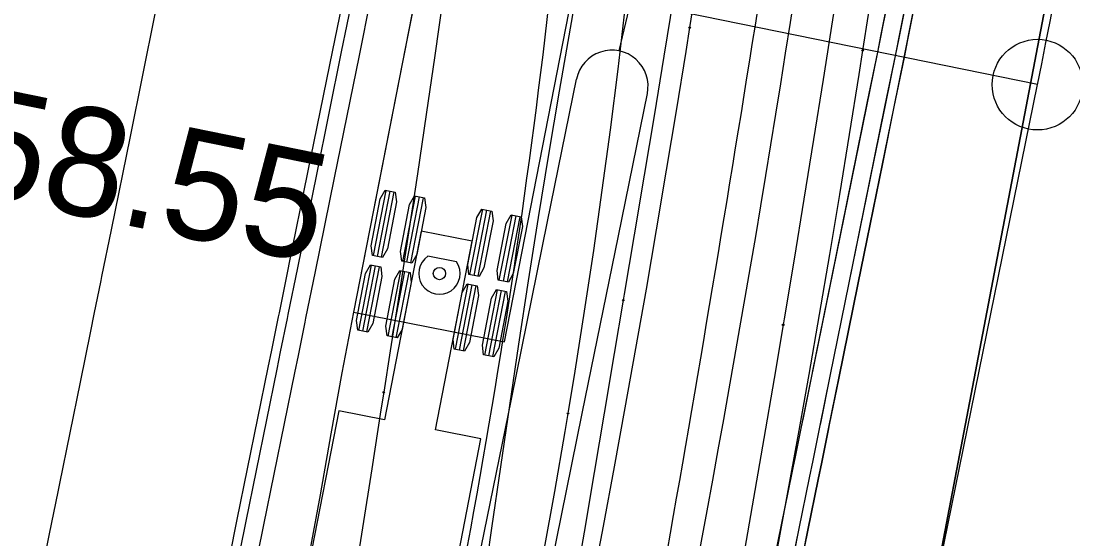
# Model space of a CAD drawing. Extents: x -70 to 701944, y -4 to 666871.
# Drawn here: x 664327.1 to 664385.1, y 656981.7 to 657010.2 of the extents above; entities that cross this region are included whole.
import ezdxf

# ---------------------------------------------------------------- set-up
doc = ezdxf.new("R2010")
doc.units = 0
for name, color, linetype in [('R_Horz Alg', 7, 'Continuous'), ('R_Horz Alg Annot', 7, 'Continuous'), ('R_No Plot', 7, 'Continuous'), ('R_Proposed Road', 7, 'Continuous'), ('R_Striping', 7, 'Continuous'), ('T_Vehicle Path Lt Major', 7, 'Continuous'), ('T_Vehicle Path Lt Minor', 7, 'Continuous'), ('T_Vehicle Path Rt', 7, 'Continuous')]:
    doc.layers.add(name, color=color, linetype=linetype)

msp = doc.modelspace()

# ---------------------------------------------------------------- linework, layer by layer
at = {"layer": 'R_Horz Alg'}
msp.add_line((664371.389, 656948.879), (664383.166, 657006.736), dxfattribs=at)
msp.add_circle((664383.166, 657006.736), 2.5, dxfattribs=at)
msp.add_arc((663872.762, 657110.632), 520.871, 348.49417, 356.81395, dxfattribs=at)
at = {"layer": 'R_Horz Alg Annot'}
msp.add_lwpolyline([(664383.166, 657006.736), (664237.632, 657036.36)], dxfattribs=at)
at = {"layer": 'R_No Plot'}
msp.add_line((664362.569, 656950.674), (664374.347, 657008.531), dxfattribs=at)
for points in [[(664309.134, 656943.398), (664328.069, 657042.49), (664387.896, 657033.536), (664369.102, 656935.334)], [(664369.102, 656935.334), (664387.896, 657033.536), (664436.522, 657026.259), (664427.617, 656981.959), (664423.421, 656948.669), (664424.449, 656927.891)]]:
    msp.add_lwpolyline(points, close=True, dxfattribs=at)
msp.add_arc((663872.762, 657110.633), 511.871, 348.49414, 356.81396, dxfattribs=at)
at = {"layer": 'R_Proposed Road'}
for points in [[(664368.47, 656979.661), (664369.039, 656982.456), (664369.608, 656985.253), (664369.802, 656986.207), (664370.178, 656988.051), (664370.747, 656990.85), (664371.797, 656996.006), (664373.792, 657005.805), (664374.347, 657008.531), (664375.253, 657013.087), (664375.713, 657015.491), (664376.117, 657017.651), (664376.94, 657022.223), (664377.447, 657025.164), (664377.722, 657026.803), (664378.462, 657031.389), (664378.995, 657034.868), (664379.16, 657035.981), (664379.817, 657040.58), (664380.356, 657044.601), (664380.432, 657045.185), (664381.005, 657049.795)], [(664369.442, 656979.461), (664370.011, 656982.256), (664370.581, 656985.053), (664370.775, 656986.007), (664371.15, 656987.851), (664371.72, 656990.65), (664372.77, 656995.806), (664374.764, 657005.605), (664375.32, 657008.334), (664376.227, 657012.896), (664376.689, 657015.305), (664377.093, 657017.471), (664377.918, 657022.05), (664378.426, 657024.996), (664378.701, 657026.64), (664379.442, 657031.234), (664379.976, 657034.719), (664380.142, 657035.837), (664380.8, 657040.443), (664381.34, 657044.47), (664381.416, 657045.059), (664381.99, 657049.676)], [(664369.929, 656979.361), (664370.498, 656982.156), (664371.067, 656984.953), (664371.261, 656985.907), (664371.637, 656987.751), (664372.206, 656990.55), (664373.256, 656995.706), (664375.251, 657005.505), (664375.806, 657008.235), (664376.714, 657012.8), (664377.176, 657015.212), (664377.582, 657017.381), (664378.407, 657021.963), (664378.915, 657024.913), (664379.191, 657026.559), (664379.933, 657031.156), (664380.467, 657034.645), (664380.634, 657035.765), (664381.292, 657040.375), (664381.832, 657044.405), (664381.909, 657044.996), (664382.483, 657049.617)], [(664338.426, 656979.962), (664338.901, 656982.292), (664338.994, 656982.753), (664339.563, 656985.545), (664340.132, 656988.341), (664340.701, 656991.137), (664340.895, 656992.091), (664341.271, 656993.935), (664341.316, 656994.158), (664341.84, 656996.734), (664341.841, 656996.736), (664342.89, 657001.89), (664344.265, 657008.647), (664344.885, 657011.689)], [(664338.916, 656979.863), (664339.39, 656982.192), (664339.484, 656982.653), (664340.053, 656985.446), (664340.622, 656988.241), (664341.191, 656991.038), (664341.385, 656991.991), (664341.761, 656993.836), (664341.806, 656994.058), (664342.33, 656996.634), (664342.331, 656996.636), (664343.38, 657001.79), (664344.755, 657008.547), (664345.374, 657011.589)], [(664339.896, 656979.663), (664340.37, 656981.993), (664340.464, 656982.453), (664341.033, 656985.246), (664341.602, 656988.041), (664342.171, 656990.838), (664342.365, 656991.792), (664342.741, 656993.636), (664342.786, 656993.859), (664343.31, 656996.435), (664343.311, 656996.436), (664344.36, 657001.591), (664345.735, 657008.348), (664346.354, 657011.39)], [(664368.47, 656979.661), (664369.039, 656982.456), (664369.608, 656985.253), (664369.802, 656986.207), (664370.178, 656988.051), (664370.223, 656988.273), (664370.747, 656990.85), (664370.748, 656990.851), (664371.797, 656996.006), (664373.172, 657002.762), (664373.792, 657005.805), (664374.347, 657008.531), (664374.544, 657009.505), (664374.874, 657011.156)], [(664369.45, 656979.462), (664370.019, 656982.257), (664370.588, 656985.054), (664370.782, 656986.007), (664371.158, 656987.852), (664371.203, 656988.074), (664371.727, 656990.65), (664371.728, 656990.652), (664372.777, 656995.806), (664374.152, 657002.563), (664374.772, 657005.605), (664375.327, 657008.331), (664375.524, 657009.308), (664375.855, 657010.962)], [(664369.94, 656979.362), (664370.509, 656982.157), (664371.078, 656984.954), (664371.272, 656985.907), (664371.648, 656987.752), (664371.693, 656987.974), (664372.217, 656990.55), (664372.218, 656990.552), (664373.267, 656995.706), (664374.642, 657002.463), (664375.262, 657005.505), (664375.817, 657008.232), (664376.014, 657009.209), (664376.345, 657010.865)], [(664328.06, 656979.17), (664328.571, 656981.682), (664328.627, 656981.957), (664329.101, 656984.286), (664329.195, 656984.747), (664329.764, 656987.54), (664330.333, 656990.335), (664330.902, 656993.132), (664331.096, 656994.085), (664331.472, 656995.93), (664331.517, 656996.152), (664332.041, 656998.729), (664332.042, 656998.73), (664333.091, 657003.885), (664334.466, 657010.641)]]:
    msp.add_lwpolyline(points, dxfattribs=at)
at = {"layer": 'R_Striping'}
for points in [[(664360.073, 657008.598), (664360.71, 657011.307), (664361.73, 657015.712), (664362.252, 657018.037), (664362.711, 657020.128), (664363.652, 657024.553), (664364.235, 657027.401), (664364.553, 657028.989), (664365.414, 657033.433), (664366.039, 657036.807), (664366.234, 657037.887), (664367.015, 657042.349), (664367.663, 657046.252), (664367.755, 657046.819), (664368.454, 657051.297)], [(664344.33, 656938.673), (664344.62, 656940.759), (664345.117, 656944.045), (664345.662, 656947.324), (664346.094, 656949.741), (664346.256, 656950.604), (664346.893, 656953.855), (664347.146, 656955.098), (664348.143, 656959.998), (664350.138, 656969.797), (664352.133, 656979.596), (664354.127, 656989.395), (664356.122, 656999.195), (664357.72, 657007.043)], [(664348.285, 656938.127), (664348.572, 656940.19), (664349.061, 656943.424), (664349.597, 656946.65), (664350.022, 656949.027), (664350.178, 656949.858), (664350.809, 656953.078), (664351.059, 656954.307), (664352.056, 656959.206), (664354.051, 656969.005), (664356.045, 656978.804), (664358.04, 656988.603), (664360.035, 656998.402), (664361.632, 657006.247)]]:
    msp.add_lwpolyline(points, dxfattribs=at)
msp.add_arc((664359.675, 657006.641), 1.996, 348.3801, 168.60823, dxfattribs=at)
at = {"layer": 'T_Vehicle Path Lt Major'}
for p, q in [((664355.598, 657046.205), (664345.408, 656994.193)), ((664353.749, 656992.559), (664363.94, 657044.57)), ((664346.506, 656997.307), (664347.211, 657000.905)), ((664346.731, 656997.263), (664347.436, 657000.861)), ((664346.956, 656997.219), (664347.661, 657000.817)), ((664348.125, 656996.99), (664348.83, 657000.588)), ((664348.35, 656996.946), (664349.055, 657000.544)), ((664348.575, 656996.902), (664349.28, 657000.5)), ((664351.838, 656996.262), (664352.543, 656999.861)), ((664352.063, 656996.218), (664352.768, 656999.817)), ((664352.288, 656996.174), (664352.993, 656999.772)), ((664353.457, 656995.945), (664354.162, 656999.543)), ((664353.682, 656995.901), (664354.387, 656999.499)), ((664353.907, 656995.857), (664354.612, 656999.455)), ((664349.153, 656998.657), (664347.115, 656988.254)), ((664351.966, 656998.106), (664349.153, 656998.657)), ((664349.928, 656987.703), (664351.966, 656998.106)), ((664345.699, 656993.185), (664346.404, 656996.784)), ((664351.104, 656996.958), (664349.518, 656997.269)), ((664345.924, 656993.141), (664346.629, 656996.74)), ((664346.148, 656993.097), (664346.853, 656996.695)), ((664347.318, 656992.868), (664348.023, 656996.466)), ((664347.543, 656992.824), (664348.248, 656996.422)), ((664347.768, 656992.78), (664348.473, 656996.378)), ((664351.031, 656992.141), (664351.736, 656995.739)), ((664351.256, 656992.097), (664351.961, 656995.695)), ((664351.48, 656992.053), (664352.185, 656995.651)), ((664352.65, 656991.823), (664353.355, 656995.422)), ((664352.875, 656991.779), (664353.58, 656995.378)), ((664353.1, 656991.735), (664353.805, 656995.334)), ((664345.408, 656994.193), (664353.749, 656992.559)), ((664353.749, 656992.559), (664353.749, 656992.559)), ((664344.596, 656988.748), (664341.712, 656974.028)), ((664347.115, 656988.254), (664344.596, 656988.748)), ((664352.447, 656987.21), (664349.928, 656987.703)), ((664349.562, 656972.49), (664352.447, 656987.21))]:
    msp.add_line(p, q, dxfattribs=at)
for points in [[(664370.586, 657059.335), (664370.44, 657058.012), (664370.069, 657054.704), (664369.687, 657051.398), (664369.295, 657048.093), (664368.892, 657044.79), (664368.478, 657041.488), (664368.054, 657038.187), (664367.619, 657034.888), (664367.174, 657031.59), (664366.717, 657028.294), (664366.25, 657024.999), (664365.772, 657021.707), (664365.283, 657018.42), (664364.784, 657015.135), (664364.274, 657011.851), (664363.963, 657009.882)], [(664380.036, 657058.591), (664379.897, 657057.254), (664379.54, 657053.912), (664379.171, 657050.571), (664378.79, 657047.231), (664378.397, 657043.893), (664377.992, 657040.556), (664377.575, 657037.221), (664377.146, 657033.887), (664376.706, 657030.555), (664376.255, 657027.224), (664375.792, 657023.895), (664375.317, 657020.568), (664374.832, 657017.248), (664374.335, 657013.93), (664373.827, 657010.614), (664373.516, 657008.625)], [(664355.598, 657046.205), (664354.918, 657042.737), (664354.237, 657039.27), (664353.559, 657035.803), (664352.881, 657032.335), (664352.202, 657028.867), (664351.522, 657025.4), (664350.843, 657021.933), (664350.163, 657018.465), (664349.484, 657014.998), (664348.805, 657011.53), (664348.125, 657008.063), (664347.446, 657004.596), (664346.767, 657001.128), (664346.087, 656997.661), (664345.408, 656994.193), (664345.408, 656994.193), (664344.769, 656990.837), (664344.157, 656987.475), (664343.56, 656984.111), (664342.944, 656980.75)], [(664363.94, 657044.57), (664363.26, 657041.103), (664362.581, 657037.635), (664361.904, 657034.168), (664361.23, 657030.699), (664360.562, 657027.229), (664359.902, 657023.758), (664359.251, 657020.286), (664358.61, 657016.811), (664357.981, 657013.334), (664357.366, 657009.855), (664356.765, 657006.373), (664356.18, 657002.888), (664355.611, 656999.401), (664355.059, 656995.911), (664354.521, 656992.419), (664354.013, 656989.04), (664353.516, 656985.66), (664353.029, 656982.279), (664352.551, 656978.898)], [(664363.963, 657009.882), (664363.753, 657008.57), (664363.221, 657005.29), (664362.678, 657002.012), (664362.124, 656998.736), (664361.559, 656995.462), (664360.983, 656992.19), (664360.396, 656988.919), (664359.798, 656985.651), (664359.189, 656982.385), (664358.571, 656979.121)], [(664373.516, 657008.625), (664373.307, 657007.299), (664372.776, 657003.986), (664372.233, 657000.675), (664371.679, 656997.366), (664371.114, 656994.058), (664370.537, 656990.753), (664369.948, 656987.45), (664369.349, 656984.149), (664368.738, 656980.849)]]:
    msp.add_lwpolyline(points, dxfattribs=at)
for points in [[(664347.012, 656997.208), (664346.45, 656997.318), (664346.38, 656997.855), (664346.888, 657000.446), (664347.155, 657000.916), (664347.717, 657000.806), (664347.787, 657000.269), (664347.28, 656997.679)], [(664348.631, 656996.891), (664348.07, 656997.001), (664347.999, 656997.538), (664348.507, 657000.128), (664348.775, 657000.599), (664349.336, 657000.489), (664349.406, 656999.952), (664348.899, 656997.361)], [(664352.344, 656996.163), (664351.782, 656996.273), (664351.712, 656996.81), (664352.22, 656999.401), (664352.487, 656999.872), (664353.049, 656999.762), (664353.119, 656999.225), (664352.612, 656996.634)], [(664353.963, 656995.846), (664353.402, 656995.956), (664353.331, 656996.493), (664353.839, 656999.084), (664354.107, 656999.554), (664354.668, 656999.444), (664354.738, 656998.907), (664354.231, 656996.317)], [(664346.204, 656993.086), (664345.643, 656993.196), (664345.573, 656993.733), (664346.08, 656996.324), (664346.348, 656996.795), (664346.909, 656996.685), (664346.98, 656996.148), (664346.472, 656993.557)], [(664347.823, 656992.769), (664347.262, 656992.879), (664347.192, 656993.416), (664347.699, 656996.007), (664347.967, 656996.477), (664348.528, 656996.367), (664348.599, 656995.83), (664348.091, 656993.24)], [(664351.536, 656992.042), (664350.975, 656992.152), (664350.904, 656992.689), (664351.412, 656995.279), (664351.68, 656995.75), (664352.241, 656995.64), (664352.312, 656995.103), (664351.804, 656992.512)], [(664353.155, 656991.724), (664352.594, 656991.834), (664352.524, 656992.371), (664353.031, 656994.962), (664353.299, 656995.433), (664353.86, 656995.323), (664353.931, 656994.786), (664353.423, 656992.195)]]:
    msp.add_lwpolyline(points, close=True, dxfattribs=at)
for centre, radius in [((664363.963, 657009.882), 0.0417), ((664363.963, 657009.882), 0.0417), ((664373.516, 657008.625), 0.0417), ((664373.516, 657008.625), 0.0417), ((664350.155, 656996.32), 0.34)]:
    msp.add_circle(centre, radius, dxfattribs=at)
for centre, radius, start, end in [((663409.952, 657160.277), 971.25, 345.570092, 352.014984), ((664350.155, 656996.32), 1.143, 123.91466, 33.91466)]:
    msp.add_arc(centre, radius, start, end, dxfattribs=at)
at = {"layer": 'T_Vehicle Path Lt Minor'}
for points in [[(664368.972, 657049.291), (664368.449, 657045.797), (664367.921, 657042.303), (664367.39, 657038.81), (664366.854, 657035.317), (664366.314, 657031.826), (664366.314, 657031.826), (664365.787, 657028.45), (664365.255, 657025.075), (664364.719, 657021.701), (664364.178, 657018.327), (664363.632, 657014.955), (664363.081, 657011.583), (664363.081, 657011.583), (664362.542, 657008.301), (664361.999, 657005.02), (664361.453, 657001.739), (664360.905, 656998.458), (664360.355, 656995.178), (664360.3, 656994.851)], [(664377.439, 657048.07), (664376.935, 657044.573), (664376.43, 657041.076), (664375.926, 657037.578), (664375.422, 657034.081), (664374.917, 657030.584), (664374.425, 657027.203), (664373.926, 657023.823), (664373.421, 657020.444), (664372.908, 657017.066), (664372.386, 657013.689), (664371.86, 657010.313), (664371.86, 657010.313), (664371.338, 657007.012), (664370.809, 657003.711), (664370.273, 657000.412), (664369.731, 656997.114), (664369.183, 656993.817), (664369.127, 656993.488)], [(664360.3, 656994.851), (664359.803, 656991.899), (664359.249, 656988.62), (664358.693, 656985.341), (664358.136, 656982.062), (664357.578, 656978.784)], [(664369.127, 656993.488), (664368.627, 656990.521), (664368.065, 656987.227), (664367.497, 656983.933), (664366.922, 656980.64)]]:
    msp.add_lwpolyline(points, dxfattribs=at)
for centre in [(664360.3, 656994.851), (664360.3, 656994.851), (664369.127, 656993.488), (664369.127, 656993.488)]:
    msp.add_circle(centre, 0.0417, dxfattribs=at)
msp.add_arc((662673.915, 657278.931), 1714.894, 349.047575, 351.141971, dxfattribs=at)
at = {"layer": 'T_Vehicle Path Rt'}
for points in [[(664353.957, 657041.872), (664353.925, 657041.538), (664353.59, 657038.205), (664353.242, 657034.873), (664352.879, 657031.542), (664352.501, 657028.214), (664352.106, 657024.887), (664351.695, 657021.562), (664351.266, 657018.24), (664350.82, 657014.92), (664350.362, 657011.617), (664349.896, 657008.351), (664349.419, 657005.086), (664348.933, 657001.824), (664348.44, 656998.564), (664347.94, 656995.306), (664347.435, 656992.049), (664347.08, 656989.77)], [(664362.668, 657041.21), (664362.642, 657040.877), (664362.386, 657037.552), (664362.13, 657034.227), (664361.874, 657030.901), (664361.618, 657027.576), (664361.361, 657024.25), (664361.085, 657020.926), (664360.844, 657017.599), (664360.645, 657014.269), (664360.391, 657010.934), (664359.994, 657007.592), (664359.571, 657004.252), (664359.123, 657000.915), (664358.65, 656997.582), (664358.151, 656994.252), (664357.628, 656990.927), (664357.246, 656988.601)], [(664347.08, 656989.77), (664346.927, 656988.793), (664346.416, 656985.539), (664345.903, 656982.285), (664345.389, 656979.033), (664344.875, 656975.781), (664344.362, 656972.529), (664343.849, 656969.278), (664343.336, 656966.028), (664342.822, 656962.773), (664342.308, 656959.518), (664341.793, 656956.261), (664341.279, 656953.005), (664340.759, 656949.713), (664340.234, 656946.388), (664339.701, 656943.063), (664339.423, 656941.402)], [(664357.246, 656988.601), (664357.079, 656987.605), (664356.505, 656984.288), (664355.906, 656980.975), (664355.282, 656977.667), (664354.633, 656974.363), (664353.96, 656971.064), (664353.261, 656967.771), (664352.537, 656964.483), (664351.789, 656961.201), (664351.141, 656957.906), (664350.513, 656954.609), (664349.898, 656951.307), (664349.297, 656948.01), (664348.742, 656944.719), (664348.282, 656941.414), (664348.057, 656939.761)]]:
    msp.add_lwpolyline(points, dxfattribs=at)
for centre in [(664347.08, 656989.77), (664347.08, 656989.77), (664357.246, 656988.601), (664357.246, 656988.601)]:
    msp.add_circle(centre, 0.0417, dxfattribs=at)
msp.add_arc((663917.805, 657061.893), 441.322, 345.91294, 354.05303, dxfattribs=at)

# ---------------------------------------------------------------- texts
at = {"layer": 'R_No Plot'}
msp.add_text('302+58.55 ', height=6, rotation=348.49417, dxfattribs=at).set_placement((664305.87, 657004.48))

doc.saveas('drawing.dxf')
